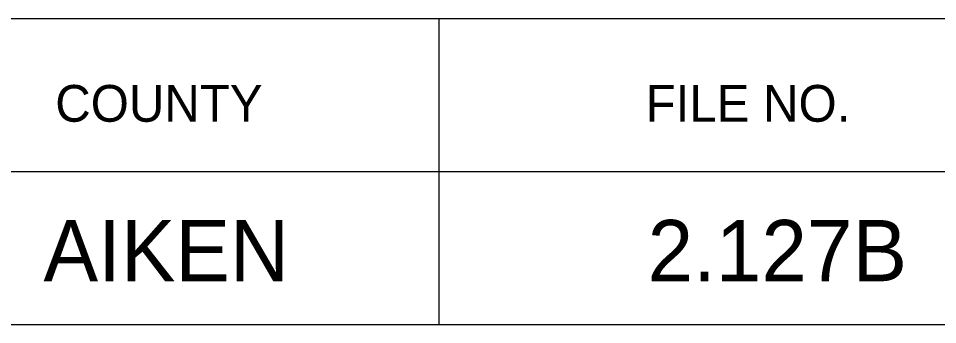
# Model space of a CAD drawing. Extents: x 1000 to 1162, y 999 to 8520.
# Drawn here: x 1140.57 to 1148.08, y 5585.05 to 5587.55 of the extents above; entities that cross this region are included whole.
import ezdxf

# ---------------------------------------------------------------- set-up
doc = ezdxf.new("R2010")
doc.units = 0
doc.layers.add('Level 20', color=7, linetype='Continuous')
doc.layers.add('Level 3', color=7, linetype='Continuous')

msp = doc.modelspace()

# ---------------------------------------------------------------- linework, layer by layer
at = {"layer": 'Level 3'}
for p, q in [((1133.055, 5587.5458), (1161.555, 5587.5458)), ((1133.055, 5587.5458), (1161.555, 5587.5458)), ((1133.055, 5587.5458), (1161.555, 5587.5458)), ((1133.055, 5587.5458), (1161.555, 5587.5458)), ((1133.055, 5587.5458), (1161.555, 5587.5458)), ((1133.055, 5587.5458), (1161.555, 5587.5458)), ((1133.055, 5587.5458), (1161.555, 5587.5458)), ((1133.055, 5587.5458), (1161.555, 5587.5458)), ((1133.055, 5587.5458), (1161.555, 5587.5458)), ((1133.055, 5587.5458), (1161.555, 5587.5458)), ((1133.055, 5587.5458), (1161.555, 5587.5458)), ((1133.055, 5587.5458), (1161.555, 5587.5458)), ((1133.055, 5587.5458), (1161.555, 5587.5458)), ((1133.055, 5587.5458), (1161.555, 5587.5458)), ((1133.055, 5587.5458), (1161.555, 5587.5458)), ((1133.055, 5587.5458), (1161.555, 5587.5458)), ((1133.055, 5587.5458), (1161.555, 5587.5458)), ((1133.055, 5587.5458), (1161.555, 5587.5458)), ((1133.055, 5587.5458), (1161.555, 5587.5458)), ((1133.055, 5587.5458), (1161.555, 5587.5458)), ((1133.055, 5587.5458), (1161.555, 5587.5458)), ((1133.055, 5587.5458), (1161.555, 5587.5458)), ((1133.055, 5587.5458), (1161.555, 5587.5458)), ((1133.055, 5587.5458), (1161.555, 5587.5458)), ((1133.055, 5587.5458), (1161.555, 5587.5458)), ((1133.055, 5587.5458), (1161.555, 5587.5458)), ((1133.055, 5587.5458), (1161.555, 5587.5458)), ((1133.055, 5587.5458), (1161.555, 5587.5458)), ((1133.055, 5587.5458), (1161.555, 5587.5458)), ((1133.055, 5587.5458), (1161.555, 5587.5458)), ((1133.055, 5587.5458), (1161.555, 5587.5458)), ((1133.055, 5587.5458), (1161.555, 5587.5458)), ((1133.055, 5587.5458), (1161.555, 5587.5458)), ((1133.055, 5587.5458), (1161.555, 5587.5458)), ((1133.055, 5587.5458), (1161.555, 5587.5458)), ((1133.055, 5587.5458), (1161.555, 5587.5458)), ((1133.055, 5587.5458), (1161.555, 5587.5458)), ((1133.055, 5587.5458), (1161.555, 5587.5458)), ((1143.9997, 5587.5458), (1143.9997, 5585.0458)), ((1143.9997, 5587.5458), (1143.9997, 5585.0458)), ((1143.9997, 5587.5458), (1143.9997, 5585.0458)), ((1143.9997, 5587.5458), (1143.9997, 5585.0458)), ((1143.9997, 5587.5458), (1143.9997, 5585.0458)), ((1143.9997, 5587.5458), (1143.9997, 5585.0458)), ((1143.9997, 5587.5458), (1143.9997, 5585.0458)), ((1143.9997, 5587.5458), (1143.9997, 5585.0458)), ((1143.9997, 5587.5458), (1143.9997, 5585.0458)), ((1143.9997, 5587.5458), (1143.9997, 5585.0458)), ((1143.9997, 5587.5458), (1143.9997, 5585.0458)), ((1143.9997, 5587.5458), (1143.9997, 5585.0458)), ((1143.9997, 5587.5458), (1143.9997, 5585.0458)), ((1143.9997, 5587.5458), (1143.9997, 5585.0458)), ((1143.9997, 5587.5458), (1143.9997, 5585.0458)), ((1143.9997, 5587.5458), (1143.9997, 5585.0458)), ((1143.9997, 5587.5458), (1143.9997, 5585.0458)), ((1143.9997, 5587.5458), (1143.9997, 5585.0458)), ((1143.9997, 5587.5458), (1143.9997, 5585.0458)), ((1143.9997, 5587.5458), (1143.9997, 5585.0458)), ((1143.9997, 5587.5458), (1143.9997, 5585.0458)), ((1143.9997, 5587.5458), (1143.9997, 5585.0458)), ((1143.9997, 5587.5458), (1143.9997, 5585.0458)), ((1143.9997, 5587.5458), (1143.9997, 5585.0458)), ((1143.9997, 5587.5458), (1143.9997, 5585.0458)), ((1143.9997, 5587.5458), (1143.9997, 5585.0458)), ((1143.9997, 5587.5458), (1143.9997, 5585.0458)), ((1143.9997, 5587.5458), (1143.9997, 5585.0458)), ((1143.9997, 5587.5458), (1143.9997, 5585.0458)), ((1143.9997, 5587.5458), (1143.9997, 5585.0458)), ((1143.9997, 5587.5458), (1143.9997, 5585.0458)), ((1143.9997, 5587.5458), (1143.9997, 5585.0458)), ((1143.9997, 5587.5458), (1143.9997, 5585.0458)), ((1143.9997, 5587.5458), (1143.9997, 5585.0458)), ((1143.9997, 5587.5458), (1143.9997, 5585.0458)), ((1143.9997, 5587.5458), (1143.9997, 5585.0458)), ((1143.9997, 5587.5458), (1143.9997, 5585.0458)), ((1143.9997, 5587.5458), (1143.9997, 5585.0458)), ((1133.055, 5586.2958), (1161.555, 5586.2958)), ((1133.055, 5586.2958), (1161.555, 5586.2958)), ((1133.055, 5586.2958), (1161.555, 5586.2958)), ((1133.055, 5586.2958), (1161.555, 5586.2958)), ((1133.055, 5586.2958), (1161.555, 5586.2958)), ((1133.055, 5586.2958), (1161.555, 5586.2958)), ((1133.055, 5586.2958), (1161.555, 5586.2958)), ((1133.055, 5586.2958), (1161.555, 5586.2958)), ((1133.055, 5586.2958), (1161.555, 5586.2958)), ((1133.055, 5586.2958), (1161.555, 5586.2958)), ((1133.055, 5586.2958), (1161.555, 5586.2958)), ((1133.055, 5586.2958), (1161.555, 5586.2958)), ((1133.055, 5586.2958), (1161.555, 5586.2958)), ((1133.055, 5586.2958), (1161.555, 5586.2958)), ((1133.055, 5586.2958), (1161.555, 5586.2958)), ((1133.055, 5586.2958), (1161.555, 5586.2958)), ((1133.055, 5586.2958), (1161.555, 5586.2958)), ((1133.055, 5586.2958), (1161.555, 5586.2958)), ((1133.055, 5586.2958), (1161.555, 5586.2958)), ((1133.055, 5586.2958), (1161.555, 5586.2958)), ((1133.055, 5586.2958), (1161.555, 5586.2958)), ((1133.055, 5586.2958), (1161.555, 5586.2958)), ((1133.055, 5586.2958), (1161.555, 5586.2958)), ((1133.055, 5586.2958), (1161.555, 5586.2958)), ((1133.055, 5586.2958), (1161.555, 5586.2958)), ((1133.055, 5586.2958), (1161.555, 5586.2958)), ((1133.055, 5586.2958), (1161.555, 5586.2958)), ((1133.055, 5586.2958), (1161.555, 5586.2958)), ((1133.055, 5586.2958), (1161.555, 5586.2958)), ((1133.055, 5586.2958), (1161.555, 5586.2958)), ((1133.055, 5586.2958), (1161.555, 5586.2958)), ((1133.055, 5586.2958), (1161.555, 5586.2958)), ((1133.055, 5586.2958), (1161.555, 5586.2958)), ((1133.055, 5586.2958), (1161.555, 5586.2958)), ((1133.055, 5586.2958), (1161.555, 5586.2958)), ((1133.055, 5586.2958), (1161.555, 5586.2958)), ((1133.055, 5586.2958), (1161.555, 5586.2958)), ((1133.055, 5586.2958), (1161.555, 5586.2958)), ((1133.055, 5585.0458), (1161.555, 5585.0458)), ((1133.055, 5585.0458), (1161.555, 5585.0458)), ((1133.055, 5585.0458), (1161.555, 5585.0458)), ((1133.055, 5585.0458), (1161.555, 5585.0458)), ((1133.055, 5585.0458), (1161.555, 5585.0458)), ((1133.055, 5585.0458), (1161.555, 5585.0458)), ((1133.055, 5585.0458), (1161.555, 5585.0458)), ((1133.055, 5585.0458), (1161.555, 5585.0458)), ((1133.055, 5585.0458), (1161.555, 5585.0458)), ((1133.055, 5585.0458), (1161.555, 5585.0458)), ((1133.055, 5585.0458), (1161.555, 5585.0458)), ((1133.055, 5585.0458), (1161.555, 5585.0458)), ((1133.055, 5585.0458), (1161.555, 5585.0458)), ((1133.055, 5585.0458), (1161.555, 5585.0458)), ((1133.055, 5585.0458), (1161.555, 5585.0458)), ((1133.055, 5585.0458), (1161.555, 5585.0458)), ((1133.055, 5585.0458), (1161.555, 5585.0458)), ((1133.055, 5585.0458), (1161.555, 5585.0458)), ((1133.055, 5585.0458), (1161.555, 5585.0458)), ((1133.055, 5585.0458), (1161.555, 5585.0458)), ((1133.055, 5585.0458), (1161.555, 5585.0458)), ((1133.055, 5585.0458), (1161.555, 5585.0458)), ((1133.055, 5585.0458), (1161.555, 5585.0458)), ((1133.055, 5585.0458), (1161.555, 5585.0458)), ((1133.055, 5585.0458), (1161.555, 5585.0458)), ((1133.055, 5585.0458), (1161.555, 5585.0458)), ((1133.055, 5585.0458), (1161.555, 5585.0458)), ((1133.055, 5585.0458), (1161.555, 5585.0458)), ((1133.055, 5585.0458), (1161.555, 5585.0458)), ((1133.055, 5585.0458), (1161.555, 5585.0458)), ((1133.055, 5585.0458), (1161.555, 5585.0458)), ((1133.055, 5585.0458), (1161.555, 5585.0458)), ((1133.055, 5585.0458), (1161.555, 5585.0458)), ((1133.055, 5585.0458), (1161.555, 5585.0458)), ((1133.055, 5585.0458), (1161.555, 5585.0458)), ((1133.055, 5585.0458), (1161.555, 5585.0458)), ((1133.055, 5585.0458), (1161.555, 5585.0458)), ((1133.055, 5585.0458), (1161.555, 5585.0458))]:
    msp.add_line(p, q, dxfattribs=at)

# ---------------------------------------------------------------- texts
at = {"layer": 'Level 20'}
for s, p in [('2.127B', (1145.7068, 5585.4)), ('AIKEN', (1140.7706, 5585.4))]:
    msp.add_text(s, height=0.5, dxfattribs=at).set_placement(p)
at = {"layer": 'Level 3'}
for s, p in [('COUNTY', (1140.8665, 5586.7021)), ('COUNTY', (1140.8665, 5586.7021)), ('COUNTY', (1140.8665, 5586.7021)), ('COUNTY', (1140.8665, 5586.7021)), ('COUNTY', (1140.8665, 5586.7021)), ('COUNTY', (1140.8665, 5586.7021)), ('COUNTY', (1140.8665, 5586.7021)), ('COUNTY', (1140.8665, 5586.7021)), ('COUNTY', (1140.8665, 5586.7021)), ('COUNTY', (1140.8665, 5586.7021)), ('COUNTY', (1140.8665, 5586.7021)), ('COUNTY', (1140.8665, 5586.7021)), ('COUNTY', (1140.8665, 5586.7021)), ('COUNTY', (1140.8665, 5586.7021)), ('COUNTY', (1140.8665, 5586.7021)), ('COUNTY', (1140.8665, 5586.7021)), ('COUNTY', (1140.8665, 5586.7021)), ('COUNTY', (1140.8665, 5586.7021)), ('COUNTY', (1140.8665, 5586.7021)), ('COUNTY', (1140.8665, 5586.7021)), ('COUNTY', (1140.8665, 5586.7021)), ('COUNTY', (1140.8665, 5586.7021)), ('COUNTY', (1140.8665, 5586.7021)), ('COUNTY', (1140.8665, 5586.7021)), ('COUNTY', (1140.8665, 5586.7021)), ('COUNTY', (1140.8665, 5586.7021)), ('COUNTY', (1140.8665, 5586.7021)), ('COUNTY', (1140.8665, 5586.7021)), ('COUNTY', (1140.8665, 5586.7021)), ('COUNTY', (1140.8665, 5586.7021)), ('COUNTY', (1140.8665, 5586.7021)), ('COUNTY', (1140.8665, 5586.7021)), ('COUNTY', (1140.8665, 5586.7021)), ('COUNTY', (1140.8665, 5586.7021)), ('COUNTY', (1140.8665, 5586.7021)), ('COUNTY', (1140.8665, 5586.7021)), ('COUNTY', (1140.8665, 5586.7021)), ('COUNTY', (1140.8665, 5586.7021)), ('FILE NO.', (1145.6908, 5586.7021)), ('FILE NO.', (1145.6908, 5586.7021)), ('FILE NO.', (1145.6908, 5586.7021)), ('FILE NO.', (1145.6908, 5586.7021)), ('FILE NO.', (1145.6908, 5586.7021)), ('FILE NO.', (1145.6908, 5586.7021)), ('FILE NO.', (1145.6908, 5586.7021)), ('FILE NO.', (1145.6908, 5586.7021)), ('FILE NO.', (1145.6908, 5586.7021)), ('FILE NO.', (1145.6908, 5586.7021)), ('FILE NO.', (1145.6908, 5586.7021)), ('FILE NO.', (1145.6908, 5586.7021)), ('FILE NO.', (1145.6908, 5586.7021)), ('FILE NO.', (1145.6908, 5586.7021)), ('FILE NO.', (1145.6908, 5586.7021)), ('FILE NO.', (1145.6908, 5586.7021)), ('FILE NO.', (1145.6908, 5586.7021)), ('FILE NO.', (1145.6908, 5586.7021)), ('FILE NO.', (1145.6908, 5586.7021)), ('FILE NO.', (1145.6908, 5586.7021)), ('FILE NO.', (1145.6908, 5586.7021)), ('FILE NO.', (1145.6908, 5586.7021)), ('FILE NO.', (1145.6908, 5586.7021)), ('FILE NO.', (1145.6908, 5586.7021)), ('FILE NO.', (1145.6908, 5586.7021)), ('FILE NO.', (1145.6908, 5586.7021)), ('FILE NO.', (1145.6908, 5586.7021)), ('FILE NO.', (1145.6908, 5586.7021)), ('FILE NO.', (1145.6908, 5586.7021)), ('FILE NO.', (1145.6908, 5586.7021)), ('FILE NO.', (1145.6908, 5586.7021)), ('FILE NO.', (1145.6908, 5586.7021)), ('FILE NO.', (1145.6908, 5586.7021)), ('FILE NO.', (1145.6908, 5586.7021)), ('FILE NO.', (1145.6908, 5586.7021)), ('FILE NO.', (1145.6908, 5586.7021)), ('FILE NO.', (1145.6908, 5586.7021)), ('FILE NO.', (1145.6908, 5586.7021))]:
    msp.add_text(s, height=0.3, dxfattribs=at).set_placement(p)

doc.saveas('drawing.dxf')
